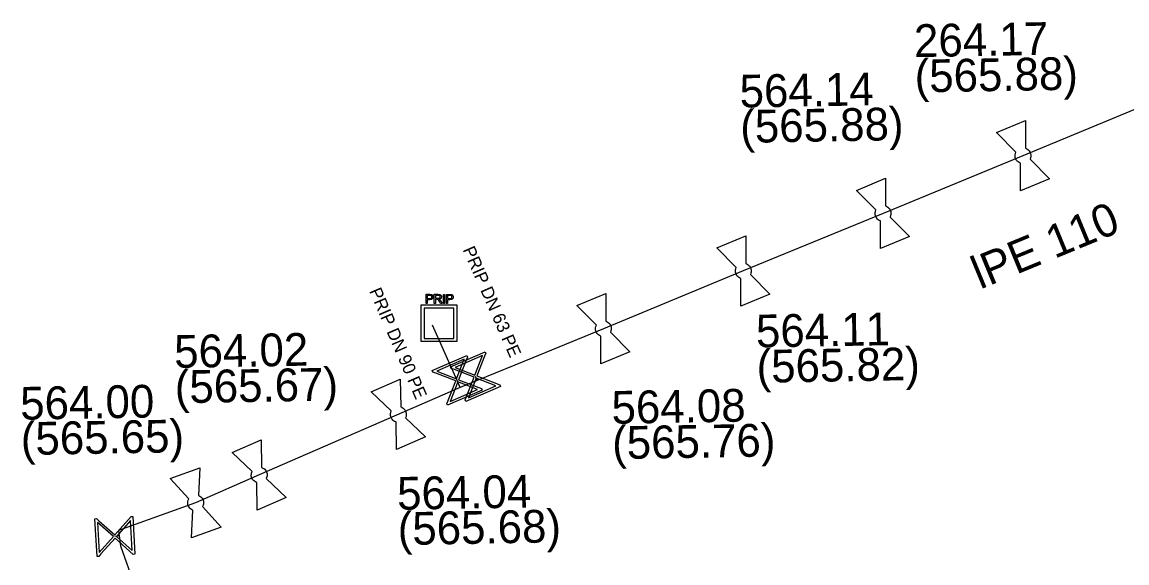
# Model space of a CAD drawing. Extents: x -643842 to -636370, y -1119190 to -1110210.
# Drawn here: x -641587.81 to -641544, y -1113706.63 to -1113685.18 of the extents above; entities that cross this region are included whole.
import ezdxf

# ---------------------------------------------------------------- set-up
doc = ezdxf.new("R2010")
doc.units = 0
for name, color, linetype in [('22', 7, 'Continuous'), ('Default', 7, 'Continuous'), ('Level 16', 7, 'Continuous'), ('Level 18', 7, 'Continuous'), ('Level 20', 7, 'Continuous'), ('Level 21', 7, 'Continuous'), ('Level 23', 7, 'Continuous'), ('Level 27', 7, 'Continuous'), ('Level 28', 7, 'Continuous')]:
    doc.layers.add(name, color=color, linetype=linetype)

msp = doc.modelspace()

# ---------------------------------------------------------------- linework, layer by layer
at = {"layer": 'Default'}
for points in [[(-641548.219, -1113690.778), (-641548.268, -1113690.762), (-641548.311, -1113690.729), (-641548.378, -1113690.675), (-641548.409, -1113690.599), (-641548.44, -1113690.524), (-641548.43, -1113690.44), (-641548.423, -1113690.386), (-641548.399, -1113690.339)], [(-641548.022, -1113690.183), (-641547.972, -1113690.2), (-641547.929, -1113690.233), (-641547.862, -1113690.285), (-641547.831, -1113690.361), (-641547.8, -1113690.436), (-641547.811, -1113690.523), (-641547.817, -1113690.575), (-641547.841, -1113690.622)], [(-641553.769, -1113693.068), (-641553.818, -1113693.052), (-641553.86, -1113693.019), (-641553.928, -1113692.965), (-641553.959, -1113692.889), (-641553.99, -1113692.814), (-641553.98, -1113692.73), (-641553.973, -1113692.676), (-641553.949, -1113692.629)], [(-641553.572, -1113692.473), (-641553.522, -1113692.49), (-641553.479, -1113692.523), (-641553.412, -1113692.575), (-641553.381, -1113692.651), (-641553.35, -1113692.726), (-641553.361, -1113692.813), (-641553.367, -1113692.865), (-641553.391, -1113692.912)], [(-641559.112, -1113694.753), (-641559.061, -1113694.77), (-641559.018, -1113694.804), (-641558.952, -1113694.855), (-641558.921, -1113694.931), (-641558.89, -1113695.007), (-641558.901, -1113695.093), (-641558.907, -1113695.146), (-641558.931, -1113695.193)], [(-641559.309, -1113695.348), (-641559.358, -1113695.331), (-641559.401, -1113695.299), (-641559.468, -1113695.245), (-641559.499, -1113695.169), (-641559.53, -1113695.093), (-641559.52, -1113695.01), (-641559.513, -1113694.956), (-641559.489, -1113694.909)], [(-641571.655, -1113695.976), (-641571.62, -1113695.976), (-641571.6, -1113695.98), (-641571.574, -1113695.985), (-641571.556, -1113695.997), (-641571.538, -1113696.009), (-641571.527, -1113696.031), (-641571.517, -1113696.053), (-641571.517, -1113696.08), (-641571.517, -1113696.127), (-641571.546, -1113696.158), (-641571.574, -1113696.189), (-641571.65, -1113696.189)], [(-641571.65, -1113696.147), (-641571.604, -1113696.147), (-641571.585, -1113696.13), (-641571.566, -1113696.113), (-641571.566, -1113696.081), (-641571.566, -1113696.059), (-641571.577, -1113696.043), (-641571.588, -1113696.028), (-641571.606, -1113696.023), (-641571.618, -1113696.019), (-641571.651, -1113696.019)], [(-641571.261, -1113696.261), (-641571.281, -1113696.228), (-641571.295, -1113696.211), (-641571.308, -1113696.194), (-641571.319, -1113696.187), (-641571.33, -1113696.18), (-641571.341, -1113696.178), (-641571.349, -1113696.175), (-641571.367, -1113696.175)], [(-641571.32, -1113696.135), (-641571.287, -1113696.135), (-641571.269, -1113696.128), (-641571.251, -1113696.122), (-641571.242, -1113696.107), (-641571.233, -1113696.092), (-641571.233, -1113696.074), (-641571.233, -1113696.05), (-641571.251, -1113696.033), (-641571.269, -1113696.017), (-641571.309, -1113696.017)], [(-641571.311, -1113695.976), (-641571.263, -1113695.976), (-641571.238, -1113695.986), (-641571.213, -1113695.996), (-641571.198, -1113696.02), (-641571.184, -1113696.045), (-641571.184, -1113696.074), (-641571.184, -1113696.113), (-641571.208, -1113696.139), (-641571.233, -1113696.164), (-641571.284, -1113696.172), (-641571.266, -1113696.181), (-641571.256, -1113696.19), (-641571.235, -1113696.208), (-641571.217, -1113696.238)], [(-641570.853, -1113695.978), (-641570.818, -1113695.978), (-641570.798, -1113695.981), (-641570.772, -1113695.986), (-641570.754, -1113695.998), (-641570.736, -1113696.011), (-641570.725, -1113696.033), (-641570.715, -1113696.054), (-641570.715, -1113696.081), (-641570.715, -1113696.128), (-641570.744, -1113696.159), (-641570.772, -1113696.19), (-641570.848, -1113696.19)], [(-641570.848, -1113696.148), (-641570.802, -1113696.148), (-641570.783, -1113696.131), (-641570.764, -1113696.114), (-641570.764, -1113696.083), (-641570.764, -1113696.061), (-641570.775, -1113696.045), (-641570.786, -1113696.029), (-641570.804, -1113696.024), (-641570.816, -1113696.02), (-641570.849, -1113696.02)], [(-641564.662, -1113697.043), (-641564.612, -1113697.06), (-641564.569, -1113697.093), (-641564.502, -1113697.145), (-641564.471, -1113697.221), (-641564.44, -1113697.296), (-641564.451, -1113697.383), (-641564.457, -1113697.435), (-641564.481, -1113697.482)], [(-641564.859, -1113697.638), (-641564.908, -1113697.622), (-641564.95, -1113697.589), (-641565.018, -1113697.535), (-641565.049, -1113697.459), (-641565.08, -1113697.384), (-641565.07, -1113697.3), (-641565.063, -1113697.246), (-641565.039, -1113697.199)], [(-641572.799, -1113700.439), (-641572.748, -1113700.454), (-641572.705, -1113700.487), (-641572.637, -1113700.537), (-641572.605, -1113700.612), (-641572.572, -1113700.687), (-641572.581, -1113700.774), (-641572.586, -1113700.827), (-641572.609, -1113700.874)], [(-641572.984, -1113701.037), (-641573.034, -1113701.022), (-641573.077, -1113700.99), (-641573.145, -1113700.937), (-641573.178, -1113700.862), (-641573.21, -1113700.787), (-641573.202, -1113700.703), (-641573.196, -1113700.649), (-641573.173, -1113700.601)], [(-641578.503, -1113703.44), (-641578.552, -1113703.424), (-641578.596, -1113703.393), (-641578.664, -1113703.34), (-641578.697, -1113703.265), (-641578.729, -1113703.19), (-641578.72, -1113703.106), (-641578.715, -1113703.052), (-641578.691, -1113703.004)], [(-641578.318, -1113702.841), (-641578.267, -1113702.857), (-641578.223, -1113702.89), (-641578.156, -1113702.94), (-641578.123, -1113703.015), (-641578.091, -1113703.09), (-641578.1, -1113703.177), (-641578.105, -1113703.229), (-641578.128, -1113703.277)], [(-641581.043, -1113704.533), (-641581.091, -1113704.515), (-641581.132, -1113704.48), (-641581.197, -1113704.423), (-641581.224, -1113704.346), (-641581.252, -1113704.269), (-641581.238, -1113704.186), (-641581.229, -1113704.132), (-641581.202, -1113704.086)], [(-641580.819, -1113703.948), (-641580.769, -1113703.967), (-641580.728, -1113704.003), (-641580.664, -1113704.057), (-641580.636, -1113704.134), (-641580.609, -1113704.211), (-641580.623, -1113704.297), (-641580.632, -1113704.349), (-641580.658, -1113704.395)]]:
    msp.add_open_spline(points, degree=3, dxfattribs=at)
at = {"layer": 'Level 16'}
for points in [[(-641570.818, -1113698.853), (-641569.443, -1113698.252), (-641569.417, -1113698.313), (-641569.468, -1113698.431), (-641569.773, -1113699.213), (-641568.869, -1113699.566), (-641568.842, -1113699.627), (-641570.217, -1113700.228), (-641570.243, -1113700.167), (-641569.887, -1113699.263), (-641570.67, -1113698.958), (-641570.791, -1113698.914), (-641570.818, -1113698.853)], [(-641570.636, -1113698.876), (-641569.855, -1113699.181), (-641569.551, -1113698.402), (-641570.636, -1113698.876)], [(-641571.548, -1113699.003), (-641570.173, -1113698.402), (-641570.147, -1113698.463), (-641570.198, -1113698.581), (-641570.503, -1113699.363), (-641569.599, -1113699.716), (-641569.572, -1113699.777), (-641570.947, -1113700.378), (-641570.973, -1113700.317), (-641570.617, -1113699.413), (-641571.4, -1113699.108), (-641571.521, -1113699.064), (-641571.548, -1113699.003)], [(-641571.366, -1113699.026), (-641570.585, -1113699.331), (-641570.281, -1113698.552), (-641571.366, -1113699.026)], [(-641569.749, -1113699.752), (-641570.535, -1113699.445), (-641570.84, -1113700.229), (-641569.749, -1113699.752)], [(-641569.019, -1113699.602), (-641569.805, -1113699.295), (-641570.11, -1113700.079), (-641569.019, -1113699.602)], [(-641584.836, -1113706.372), (-641584.922, -1113704.874), (-641584.856, -1113704.87), (-641584.763, -1113704.959), (-641584.135, -1113705.517), (-641583.49, -1113704.792), (-641583.424, -1113704.788), (-641583.338, -1113706.286), (-641583.404, -1113706.29), (-641584.128, -1113705.642), (-641584.686, -1113706.269), (-641584.77, -1113706.368), (-641584.836, -1113706.372)], [(-641583.509, -1113704.946), (-641584.069, -1113705.576), (-641583.441, -1113706.135), (-641583.509, -1113704.946)], [(-641584.751, -1113706.209), (-641584.194, -1113705.583), (-641584.819, -1113705.027), (-641584.751, -1113706.209)]]:
    msp.add_lwpolyline(points, dxfattribs=at)
at = {"layer": 'Level 18'}
for points in [[(-641571.789, -1113696.335), (-641571.789, -1113695.976), (-641571.655, -1113695.976)], [(-641571.65, -1113696.189), (-641571.743, -1113696.189), (-641571.743, -1113696.335), (-641571.789, -1113696.335)], [(-641571.651, -1113696.019), (-641571.743, -1113696.019), (-641571.743, -1113696.147)], [(-641571.743, -1113696.147), (-641571.65, -1113696.147)], [(-641571.469, -1113696.335), (-641571.469, -1113695.976), (-641571.311, -1113695.976)], [(-641571.367, -1113696.175), (-641571.422, -1113696.175), (-641571.422, -1113696.335), (-641571.469, -1113696.335)], [(-641571.309, -1113696.017), (-641571.422, -1113696.017), (-641571.422, -1113696.135)], [(-641571.422, -1113696.135), (-641571.32, -1113696.135)], [(-641571.106, -1113696.336), (-641571.106, -1113695.978), (-641571.059, -1113695.978), (-641571.059, -1113696.336), (-641571.106, -1113696.336)], [(-641570.987, -1113696.336), (-641570.987, -1113695.978), (-641570.853, -1113695.978)], [(-641570.848, -1113696.19), (-641570.941, -1113696.19), (-641570.941, -1113696.336), (-641570.987, -1113696.336)], [(-641570.849, -1113696.02), (-641570.941, -1113696.02), (-641570.941, -1113696.148)], [(-641570.941, -1113696.148), (-641570.848, -1113696.148)], [(-641570.568, -1113696.399), (-641570.568, -1113697.85), (-641571.982, -1113697.85), (-641571.982, -1113696.399), (-641570.568, -1113696.399)], [(-641571.861, -1113696.522), (-641571.861, -1113697.727), (-641570.689, -1113697.727), (-641570.689, -1113696.522), (-641571.861, -1113696.522)], [(-641571.217, -1113696.238), (-641571.154, -1113696.335), (-641571.214, -1113696.335), (-641571.261, -1113696.261)]]:
    msp.add_lwpolyline(points, dxfattribs=at)
at = {"layer": 'Level 21'}
msp.add_lwpolyline([(-641542.57, -1113688.19), (-641548.12, -1113690.48), (-641553.67, -1113692.77), (-641559.21, -1113695.05), (-641564.76, -1113697.34), (-641567.563, -1113698.495), (-641569.76, -1113699.4), (-641570.44, -1113699.67), (-641578.41, -1113703.14), (-641580.93, -1113704.24), (-641583.99, -1113705.34), (-641583.96, -1113705.56), (-641583.91, -1113705.95), (-641582.83, -1113709.02)], dxfattribs=at)
at = {"layer": 'Level 23'}
for points in [[(-641570.56, -1113699.39), (-641571.54, -1113697.2)], [(-641569.76, -1113699.4), (-641569.83, -1113699.24)], [(-641570.44, -1113699.67), (-641570.56, -1113699.39)], [(-641583.96, -1113705.56), (-641584.13, -1113705.58)]]:
    msp.add_lwpolyline(points, dxfattribs=at)
at = {"layer": 'Level 28'}
for points in [[(-641548.399, -1113690.339), (-641549.175, -1113689.563), (-641548.019, -1113689.086), (-641548.022, -1113690.183)], [(-641547.066, -1113691.397), (-641548.221, -1113691.874), (-641548.219, -1113690.778)], [(-641547.841, -1113690.622), (-641547.066, -1113691.397)], [(-641553.949, -1113692.629), (-641554.725, -1113691.853), (-641553.569, -1113691.376), (-641553.572, -1113692.473)], [(-641552.615, -1113693.687), (-641553.771, -1113694.164), (-641553.769, -1113693.068)], [(-641553.391, -1113692.912), (-641552.615, -1113693.687)], [(-641559.489, -1113694.909), (-641560.264, -1113694.132), (-641559.108, -1113693.656), (-641559.112, -1113694.753)], [(-641558.931, -1113695.193), (-641558.156, -1113695.968)], [(-641558.156, -1113695.968), (-641559.312, -1113696.444), (-641559.309, -1113695.348)], [(-641565.039, -1113697.199), (-641565.815, -1113696.423), (-641564.659, -1113695.946), (-641564.662, -1113697.043)], [(-641564.481, -1113697.482), (-641563.705, -1113698.257)], [(-641563.705, -1113698.257), (-641564.861, -1113698.734), (-641564.859, -1113697.638)], [(-641573.173, -1113700.601), (-641573.963, -1113699.841), (-641572.817, -1113699.342), (-641572.799, -1113700.439)], [(-641572.609, -1113700.874), (-641571.819, -1113701.634)], [(-641571.819, -1113701.634), (-641572.965, -1113702.133), (-641572.984, -1113701.037)], [(-641578.691, -1113703.004), (-641579.482, -1113702.243), (-641578.336, -1113701.744), (-641578.318, -1113702.841)], [(-641581.202, -1113704.086), (-641581.941, -1113703.275), (-641580.765, -1113702.852), (-641580.819, -1113703.948)], [(-641577.338, -1113704.037), (-641578.484, -1113704.536), (-641578.503, -1113703.44)], [(-641578.128, -1113703.277), (-641577.338, -1113704.037)], [(-641579.919, -1113705.205), (-641581.096, -1113705.628), (-641581.043, -1113704.533)], [(-641580.658, -1113704.395), (-641579.919, -1113705.205)]]:
    msp.add_lwpolyline(points, dxfattribs=at)

# ---------------------------------------------------------------- texts
at = {"layer": '22'}
for s, rotation, p in [('PRIP DN 63 PE', 293.6294, (-641570.348, -1113694.204)), ('PRIP DN 90 PE', 293.1986, (-641574.054, -1113695.844))]:
    msp.add_text(s, height=0.5, rotation=rotation, dxfattribs=at).set_placement(p)
at = {"layer": 'Level 20'}
msp.add_text('lPE 110', height=1.3, rotation=22.4217, dxfattribs=at).set_placement((-641549.818, -1113695.791))
at = {"layer": 'Level 27'}
for s, p in [('264.17', (-641552.43, -1113686.572)), ('(565.88)', (-641552.406, -1113687.972)), ('564.14', (-641559.347, -1113688.572)), ('(565.88)', (-641559.322, -1113689.972)), ('564.11', (-641558.698, -1113698.086)), ('564.02', (-641581.771, -1113698.897)), ('(565.82)', (-641558.674, -1113699.486)), ('(565.67)', (-641581.747, -1113700.297)), ('564.00', (-641587.877, -1113700.952)), ('564.08', (-641564.426, -1113701.114)), ('(565.65)', (-641587.853, -1113702.351)), ('(565.76)', (-641564.402, -1113702.514)), ('564.04', (-641572.929, -1113704.523)), ('(565.68)', (-641572.905, -1113705.922))]:
    msp.add_text(s, height=1.3, rotation=1, dxfattribs=at).set_placement(p)

doc.saveas('drawing.dxf')
